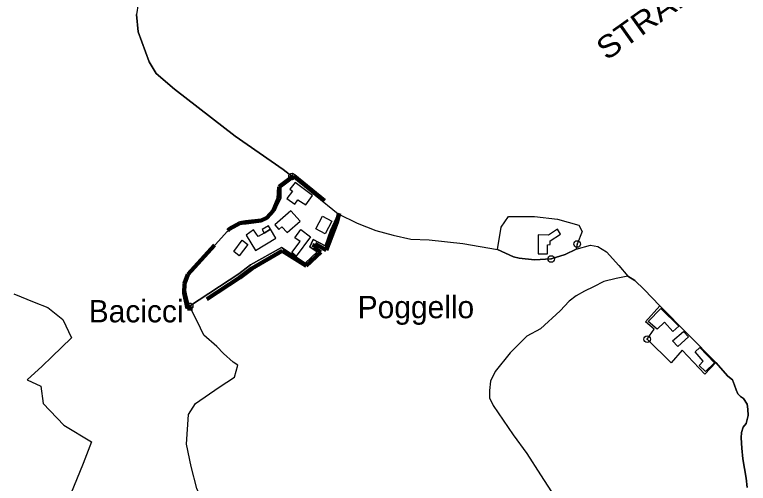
# Model space of a CAD drawing. Extents: x 645880 to 658994, y 884400 to 894744.
# Drawn here: x 655242 to 655800, y 890817 to 891174 of the extents above; entities that cross this region are included whole.
import ezdxf
from ezdxf.enums import TextEntityAlignment as Align

# ---------------------------------------------------------------- set-up
doc = ezdxf.new("R2010")
doc.units = 0
doc.header["$LTSCALE"] = 10
doc.header["$PDMODE"] = 32
doc.header["$PDSIZE"] = 5
doc.linetypes.add('MEDIUM_DASHED', pattern=[4.5, 3, -1.5])
for name, color, linetype, lineweight in [('1', 7, 'Continuous', 25), ('15', 7, 'MEDIUM_DASHED', 100), ('16', 7, 'Continuous', 25), ('17', 7, 'Continuous', 25), ('18', 7, 'Continuous', 25), ('2', 7, 'Continuous', 25), ('3', 7, 'Continuous', 25)]:
    doc.layers.add(name, color=color, linetype=linetype, lineweight=lineweight)
doc.layers.add('60', color=7, linetype='Continuous')

msp = doc.modelspace()

# ---------------------------------------------------------------- linework, layer by layer
at = {"layer": '1'}
for points in [[(655427.9, 891015.78), (655432.3, 891017.65), (655436.49, 891021.05), (655440.28, 891024.96), (655444.7, 891034.03), (655444.75, 891042.32), (655452.99, 891050.47), (655488.11, 891022.12), (655482.23, 891009.42), (655478.09, 890997.69), (655469.12, 891002.57), (655466.62, 890997.04)], [(655407.22, 891011.46), (655411.86, 891013.9), (655418.06, 891014.34), (655427.9, 891015.78)], [(655372.17, 890965.11), (655372.36, 890969.65), (655373.16, 890973.4), (655374.87, 890976.5), (655403.68, 891008.7), (655407.22, 891011.46)], [(655466.62, 890997.04), (655471.99, 890993.12), (655463.03, 890984.64), (655445.11, 890996.37), (655421.46, 890983.34), (655412.5, 890976.5), (655375.23, 890951.73)], [(655375.23, 890951.73), (655372.72, 890961.18), (655372.17, 890965.11)]]:
    msp.add_lwpolyline(points, dxfattribs=at)
for points in [[(655455.49, 891045.82), (655451.25, 891040.78), (655453.28, 891039.38), (655449.06, 891033.64), (655455.02, 891029.49), (655457.42, 891032.8), (655463.38, 891028.97), (655468.44, 891035.91)], [(655439.84, 891013.67), (655442.91, 891010.07), (655445.26, 891012.14), (655449.38, 891007.98), (655459.18, 891016.61), (655451.99, 891024.38)], [(655476.09, 891020.22), (655483.15, 891016.47), (655478.11, 891006.97), (655471.05, 891010.72)], [(655427.37, 891004.73), (655423.84, 891009.97), (655418.24, 891005.93), (655425.14, 890994.28), (655440.78, 891003.68), (655436.77, 891010.37), (655431.82, 891007.4)], [(655436.77, 891010.37), (655435.19, 891013), (655430.24, 891010.03), (655431.82, 891007.4)], [(655459.79, 891010.27), (655467.15, 891004.51), (655456.27, 890989.91), (655452.97, 890992.65), (655459.12, 891000.92), (655455.07, 891003.94)], [(655415.02, 891002.01), (655419.31, 890998.68), (655412.97, 890990.02), (655408.68, 890993.35)]]:
    msp.add_lwpolyline(points, close=True, dxfattribs=at)
msp.add_point((655375.23, 890951.73), dxfattribs=at)
at = {"layer": '15'}
msp.add_lwpolyline([(655469.58, 890996.43), (655474.95, 890992.9), (655463.8, 890982.46), (655445.5, 890993.86), (655422.56, 890980.54), (655413.35, 890973.6), (655377.47, 890950.03), (655373.63, 890950.01), (655371.05, 890961.75), (655371.42, 890969.15), (655373.93, 890976), (655405.39, 891010.71), (655413.33, 891014.91), (655417.79, 891015.61), (655429.61, 891016.91), (655433.86, 891018.98), (655438.88, 891024.52), (655442.62, 891033.64), (655443.17, 891042.53), (655454.47, 891051.07), (655488.83, 891022.61), (655487.04, 891015.66), (655478.97, 890994.44), (655470.54, 890999.32)], close=True, dxfattribs=at)
at = {"layer": '16'}
for p, q in [((655453, 891050.47), (655446.28, 891055.67)), ((655452.99, 891050.47), (655488.11, 891022.12)), ((655669.7, 890999.12), (655668.99, 890995.18))]:
    msp.add_line(p, q, dxfattribs=at)
for points in [[(655326.07, 891229.86), (655338.47, 891220.11), (655351.99, 891216.87), (655372.17, 891200.77), (655361.89, 891190.13), (655354.57, 891194.25), (655349.54, 891194.25), (655346.89, 891188.94), (655341.73, 891191.31), (655336.12, 891181.8), (655334.94, 891173.54), (655336.12, 891160.58), (655344.36, 891137.59), (655349.67, 891128.75), (655363.8, 891116.96), (655409.75, 891081.01), (655446.27, 891055.66), (655452.99, 891050.47)], [(655349.67, 891128.75), (655344.37, 891137.59), (655336.12, 891160.58), (655334.94, 891173.54)], [(655446.27, 891055.66), (655409.75, 891081.01), (655363.8, 891116.96), (655349.67, 891128.75)], [(655427.9, 891015.78), (655432.3, 891017.65), (655436.49, 891021.05), (655440.28, 891024.96), (655444.7, 891034.03), (655444.75, 891042.32), (655452.99, 891050.47)], [(655488.11, 891022.12), (655502.57, 891014.96), (655516.74, 891009.33), (655529.83, 891005.76), (655543.36, 891002.72), (655557.14, 891002.33), (655582.81, 890999.61), (655609.01, 890994.87), (655611.84, 891011.93), (655617.48, 891020.1), (655637.34, 891020.1), (655654.68, 891018.08), (655670.8, 891013.54), (655673.43, 891008.6), (655669.7, 890999.12)], [(655407.22, 891011.46), (655411.86, 891013.9), (655418.06, 891014.34), (655427.9, 891015.78)], [(655372.17, 890965.11), (655372.36, 890969.65), (655373.16, 890973.4), (655374.87, 890976.5), (655403.68, 891008.7), (655407.22, 891011.46)], [(655668.99, 890995.18), (655679.87, 890998.35), (655685.31, 890997.22), (655691.81, 890993.28), (655701.38, 890982.74), (655708.22, 890974.59)], [(655708.22, 890974.59), (655713.38, 890971.44), (655720.55, 890964.55), (655732.42, 890952.03), (655775.12, 890908.95)], [(655375.23, 890951.73), (655372.72, 890961.18), (655372.17, 890965.11)], [(655241.73, 890961.33), (655257.19, 890954.82), (655267.5, 890950.82), (655278.84, 890941.82), (655285.55, 890927.82), (655270.48, 890913.33), (655263.24, 890906.09), (655251.79, 890895.83), (655262.04, 890891), (655263.85, 890877.72), (655279.52, 890861.43), (655300.63, 890848.76), (655294.25, 890832.09), (655282.39, 890803.09), (655271.56, 890784.08), (655267.44, 890769.08), (655269.5, 890757.08), (655278.78, 890744.07), (655288.06, 890740.57), (655305.59, 890739.57), (655345.8, 890748.08), (655390.13, 890758.58), (655407.04, 890757.59)], [(655407.04, 890757.59), (655396.88, 890783.48), (655386.25, 890800.26), (655380.56, 890813.3), (655376.36, 890829.79), (655372.77, 890846.87), (655374.42, 890869.5), (655379.66, 890877.74), (655397.63, 890890.18), (655409.32, 890897.82), (655411.71, 890906.96), (655408.4, 890909.37), (655401.06, 890915.82), (655395.82, 890921.06), (655385.93, 890929.75), (655380.99, 890940.39), (655375.23, 890951.73)], [(655775.12, 890908.95), (655784.21, 890898.57), (655787.65, 890895.7), (655789.08, 890891.68), (655790.51, 890888.24), (655791.66, 890885.08), (655793.67, 890883.07), (655795.96, 890881.64), (655798.83, 890877.33), (655799.4, 890873.61), (655799.69, 890868.73), (655797.97, 890862.7), (655795.68, 890859.83), (655794.53, 890855.82), (655794.24, 890851.8), (655794.82, 890843.77), (655795.39, 890835.73), (655797.97, 890821.1), (655798.83, 890813.93)]]:
    msp.add_lwpolyline(points, dxfattribs=at)
for p in [(655452.99, 891050.47), (655669.7, 890999.12), (655375.23, 890951.73)]:
    msp.add_point(p, dxfattribs=at)
at = {"layer": '17'}
for points in [[(655380.56, 890813.3), (655376.36, 890829.79), (655372.77, 890846.87), (655374.42, 890869.5), (655379.66, 890877.74), (655397.63, 890890.18), (655409.32, 890897.82), (655411.71, 890906.96), (655408.4, 890909.37), (655401.06, 890915.82), (655395.82, 890921.06), (655385.93, 890929.75), (655380.99, 890940.39), (655375.23, 890951.73), (655412.5, 890976.5), (655421.46, 890983.34), (655445.11, 890996.37), (655463.03, 890984.64), (655471.99, 890993.12), (655466.62, 890997.04), (655469.12, 891002.57), (655478.09, 890997.69), (655482.23, 891009.42), (655488.11, 891022.12), (655502.57, 891014.97), (655516.74, 891009.34), (655529.83, 891005.77), (655543.37, 891002.73), (655557.14, 891002.34), (655582.82, 890999.62), (655609.01, 890994.88), (655621.19, 890989.37), (655625.49, 890988.27), (655637.19, 890986.97), (655649.94, 890987.72), (655660.62, 890991.15), (655668.99, 890995.18), (655679.88, 890998.36), (655685.32, 890997.23), (655691.81, 890993.28), (655701.38, 890982.75)], [(655701.38, 890982.75), (655708.23, 890974.6), (655699.33, 890972.91)], [(655798.83, 890813.93), (655797.97, 890821.11), (655795.39, 890835.74), (655794.82, 890843.77), (655794.25, 890851.81), (655794.53, 890855.82), (655795.68, 890859.84), (655797.97, 890862.71), (655799.69, 890868.73), (655799.41, 890873.61), (655798.83, 890877.34), (655795.97, 890881.64), (655793.67, 890883.08), (655791.66, 890885.09), (655790.52, 890888.24), (655789.08, 890891.68), (655787.65, 890895.7), (655784.21, 890898.57), (655775.12, 890908.95), (655766.69, 890900.17), (655749.39, 890918.47), (655741.09, 890908.87), (655722.79, 890926.67), (655728.05, 890934.38), (655721.56, 890940.03), (655732.42, 890952.03), (655720.55, 890964.56), (655713.39, 890971.44), (655708.23, 890974.6), (655699.33, 890972.91), (655690, 890970.58), (655682, 890966.58), (655675.34, 890963.24), (655669.01, 890959.58), (655663.68, 890955.58), (655656.69, 890948.25), (655641.7, 890934.58), (655631.37, 890928.91), (655618.71, 890916.25), (655607.39, 890902.25), (655603.72, 890894.92), (655603.06, 890887.59), (655603.06, 890882.25), (655605.72, 890876.25), (655621.04, 890853.92), (655631.37, 890839.92), (655641.7, 890823.59), (655650.02, 890810.59)], [(655699.33, 890972.91), (655690, 890970.58), (655682, 890966.58), (655675.34, 890963.24), (655669.01, 890959.58), (655663.68, 890955.58), (655656.69, 890948.25), (655641.7, 890934.58), (655631.37, 890928.91), (655618.71, 890916.25), (655607.39, 890902.25), (655603.72, 890894.92), (655603.06, 890887.59), (655603.06, 890882.25), (655605.72, 890876.25), (655621.04, 890853.92), (655631.37, 890839.92), (655641.7, 890823.59), (655650.02, 890810.59)]]:
    msp.add_lwpolyline(points, dxfattribs=at)
at = {"layer": '18'}
msp.add_lwpolyline([(655241.73, 890961.33), (655257.19, 890954.82), (655267.5, 890950.82), (655278.84, 890941.82), (655285.55, 890927.82), (655270.48, 890913.33), (655263.24, 890906.09), (655251.79, 890895.83), (655262.04, 890891), (655263.85, 890877.72), (655279.52, 890861.43), (655300.63, 890848.76), (655294.25, 890832.09), (655282.39, 890803.09), (655271.56, 890784.08), (655267.44, 890769.08), (655269.5, 890757.08), (655278.78, 890744.07), (655288.06, 890740.57), (655305.59, 890739.57), (655345.8, 890748.08), (655390.13, 890758.58)], dxfattribs=at)
at = {"layer": '2'}
for points in [[(655609.01, 890994.88), (655611.84, 891011.93), (655617.48, 891020.1), (655637.34, 891020.1), (655654.68, 891018.08), (655670.8, 891013.54), (655673.43, 891008.6), (655669.7, 890999.12), (655668.99, 890995.18), (655660.62, 890991.15), (655649.94, 890987.72)], [(655649.94, 890987.72), (655637.19, 890986.97), (655625.49, 890988.27), (655621.19, 890989.37), (655609.01, 890994.88)]]:
    msp.add_lwpolyline(points, dxfattribs=at)
msp.add_lwpolyline([(655639.96, 891006.08), (655640.06, 890991.55), (655647.12, 890991.55), (655647.12, 890998.61), (655649.11, 890998.71), (655649.24, 891001.64), (655657.1, 891006.68), (655654.78, 891010.31), (655647.92, 891005.97)], close=True, dxfattribs=at)
msp.add_point((655649.94, 890987.72), dxfattribs=at)
at = {"layer": '3'}
for points in [[(655721.56, 890940.03), (655732.42, 890952.03), (655775.12, 890908.95), (655766.69, 890900.17), (655749.39, 890918.47), (655741.09, 890908.87), (655722.79, 890926.67)], [(655722.79, 890926.67), (655728.05, 890934.38), (655721.56, 890940.03)]]:
    msp.add_lwpolyline(points, dxfattribs=at)
for points in [[(655730.48, 890934.33), (655723.67, 890940.16), (655733.34, 890950.13), (655746.86, 890936.65), (655742.33, 890932.56), (655735.97, 890939.6)], [(655742.05, 890925.4), (655750.34, 890932.64), (655754.3, 890928.4), (655746.01, 890921.06)], [(655759.32, 890917.09), (655762.9, 890920.32), (655774.01, 890908.76), (655767.09, 890902.2), (655762.33, 890906.83), (655765.29, 890909.98)]]:
    msp.add_lwpolyline(points, close=True, dxfattribs=at)
msp.add_point((655722.79, 890926.67), dxfattribs=at)

# ---------------------------------------------------------------- texts
at = {"layer": '60', "width": 1.1}
msp.add_text('STRADA', height=17, rotation=35.368, dxfattribs=at).set_placement((655733.4, 891167.59), align=Align.CENTER)
at = {"layer": '60'}
for s, p in [('Poggello', (655547.14, 890942.67)), ('Bacicci', (655334.56, 890939.52))]:
    msp.add_text(s, height=17, dxfattribs=at).set_placement(p, align=Align.CENTER)

doc.saveas('drawing.dxf')
